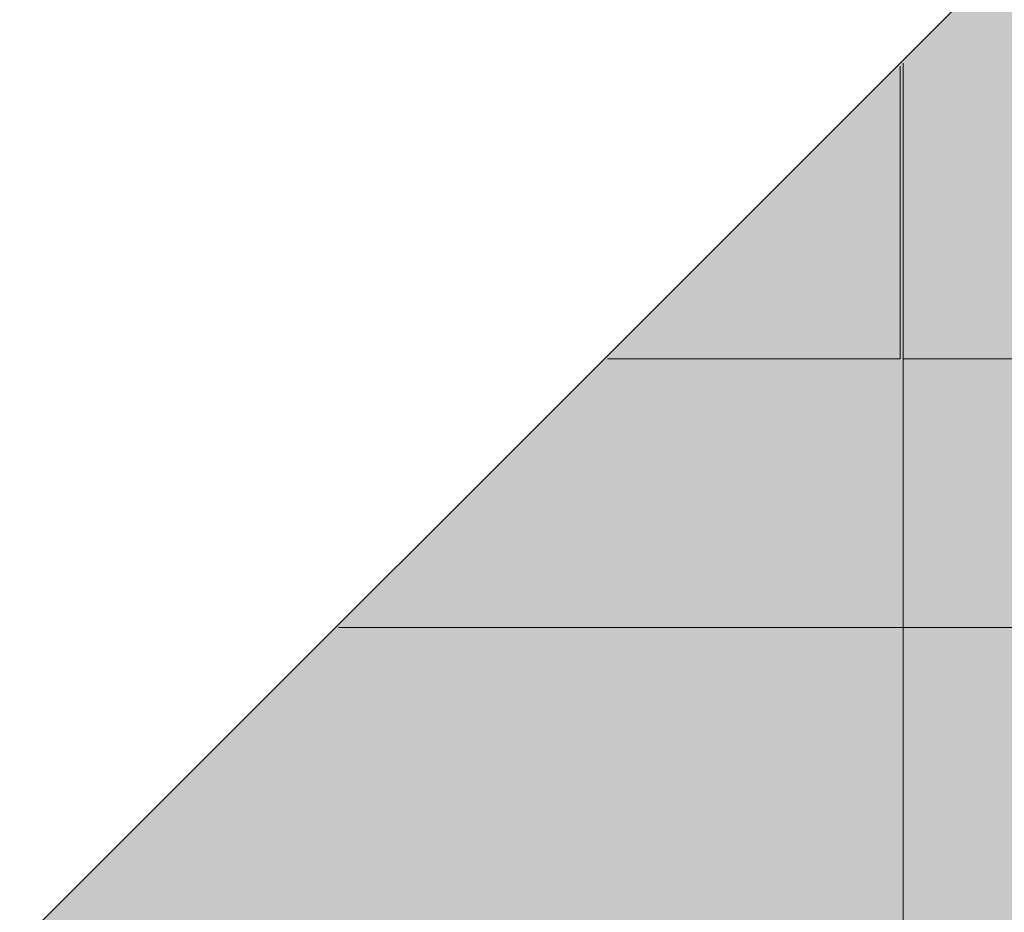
# Model space of a CAD drawing. Header units: millimetres. Extents: x 17 to 413, y 4 to 292.
# Tile 558 of 649: x 239.05 to 242.08, y 244.08 to 246.82. Entities that reach past the tile are written whole.
import ezdxf

# ---------------------------------------------------------------- set-up
doc = ezdxf.new("R2010")
doc.units = ezdxf.units.MM
for name, color, linetype in [('FILL-EPS', 7, 'Continuous'), ('LINE-C_2E8C94', 7, 'Continuous'), ('LINE-C_337880', 7, 'Continuous')]:
    doc.layers.add(name, color=color, linetype=linetype)

msp = doc.modelspace()

# ---------------------------------------------------------------- hatches: boundary and pattern name
at = {"layer": 'FILL-EPS', "true_color": 0xccffff}
h = msp.add_hatch(color=7, dxfattribs=at)
h.dxf.hatch_style = 1
h.paths.add_polyline_path([(239.0517, 243.9809), (253.005, 257.9343), (266.919, 244.0203), (266.919, 242.7323), (239.0517, 242.7323)])
h = msp.add_hatch(color=7, dxfattribs=at)
h.dxf.hatch_style = 1
h.paths.add_polyline_path([(239.0517, 242.7323), (239.0517, 243.9809), (253.005, 257.9343), (266.919, 244.0203), (266.919, 242.7323)])

# ---------------------------------------------------------------- linework, layer by layer
at = {"layer": 'LINE-C_2E8C94', "lineweight": 5}
for points in [[(239.0517, 243.9809), (253.005, 257.9343), (266.919, 244.0203), (266.919, 242.7323), (266.919, 242.7323), (266.919, 242.7323), (266.919, 242.7323), (239.0517, 242.7323)], [(239.0517, 242.7323), (239.0517, 243.9809), (253.005, 257.9343), (266.919, 244.0203), (266.919, 242.7323)]]:
    msp.add_lwpolyline(points, close=True, dxfattribs=at)
at = {"layer": 'LINE-C_337880', "lineweight": 5}
for p, q in [((241.761, 245.7803), (241.761, 246.6808)), ((241.761, 245.7803), (241.761, 246.6808)), ((241.7699, 245.7803), (241.7699, 246.6898)), ((241.7699, 245.7803), (241.7699, 246.6898)), ((240.8604, 245.7803), (241.761, 245.7803)), ((240.8604, 245.7803), (241.761, 245.7803)), ((241.7699, 244.9523), (241.7699, 245.7803)), ((241.7699, 245.7803), (244.4556, 245.7803)), ((241.7699, 244.9523), (241.7699, 245.7803)), ((241.7699, 245.7803), (244.4556, 245.7803)), ((240.0324, 244.9523), (241.7699, 244.9523)), ((240.0324, 244.9523), (241.7699, 244.9523)), ((241.7699, 242.7389), (241.7699, 244.9523)), ((241.7699, 244.9523), (244.4556, 244.9523)), ((241.7699, 242.7389), (241.7699, 244.9523)), ((241.7699, 244.9523), (244.4556, 244.9523))]:
    msp.add_line(p, q, dxfattribs=at)

doc.saveas('drawing.dxf')
